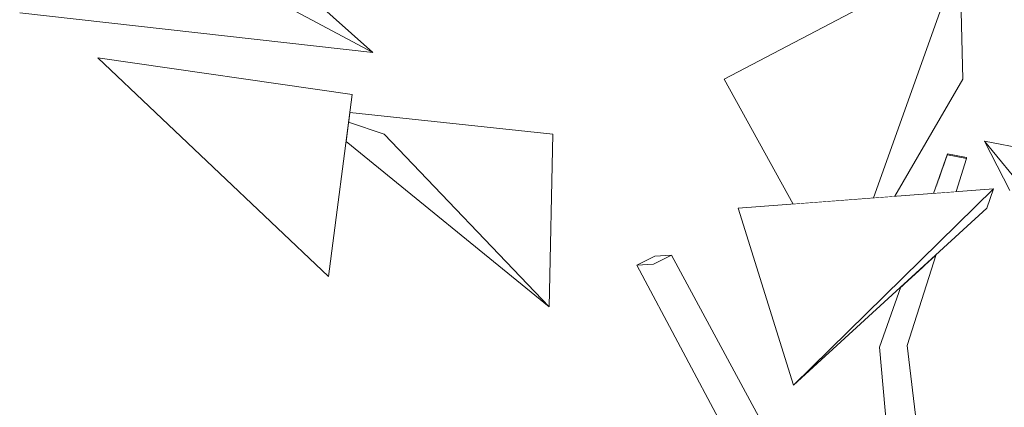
# Model space of a CAD drawing. Extents: x -289599 to -184549, y 66678 to 295474.
# Tile 325 of 656: x -263785 to -263645, y 72344 to 72399. Entities that reach past the tile are written whole.
import ezdxf

# ---------------------------------------------------------------- set-up
doc = ezdxf.new("R2010")
doc.units = 0
doc.header["$MEASUREMENT"] = 0
doc.linetypes.add('Wipeout_Contour', pattern=[1000, 0, -1000])
doc.layers.add('arch drzewa', color=8, linetype='Continuous')
doc.layers.add('arch drzewa_Nr_Pióra__4', color=8, linetype='Continuous', lineweight=9)

msp = doc.modelspace()

# ---------------------------------------------------------------- wipeouts: each hides what was drawn before it
at = {"color": 254, "linetype": 'Wipeout_Contour', "lineweight": 0, "ltscale": 962247.07191}
msp.add_wipeout([(-263734.73, 72394.02), (-263764.44, 72409.82), (-263784.87, 72399.61)], dxfattribs=at).dxf.layer = 'arch drzewa'
at = {"color": 254, "linetype": 'Wipeout_Contour', "lineweight": 0, "ltscale": 962202.183531}
msp.add_wipeout([(-263737.68, 72388.05), (-263773.77, 72393.27), (-263741.03, 72362.24)], dxfattribs=at).dxf.layer = 'arch drzewa'
at = {"color": 254, "linetype": 'Wipeout_Contour', "lineweight": 0, "ltscale": 1603055.10543233}
msp.add_wipeout([(-263619.61, 72375.91), (-263647.92, 72381.46), (-263635.36, 72366.09), (-263615.15, 72364.52), (-263613.6, 72369.6)], dxfattribs=at).dxf.layer = 'arch drzewa'
at = {"color": 254, "linetype": 'Wipeout_Contour', "lineweight": 0, "ltscale": 1282550.05228802}
msp.add_wipeout([(-263653.17, 72379.51), (-263654.32, 72374.1), (-263651.96, 72374.28), (-263650.46, 72378.98)], dxfattribs=at).dxf.layer = 'arch drzewa'
at = {"color": 254, "linetype": 'Wipeout_Contour', "lineweight": 0, "ltscale": 961996.789665}
msp.add_wipeout([(-263674.8, 72332.9), (-263692.37, 72365.28), (-263694.91, 72364.01)], dxfattribs=at).dxf.layer = 'arch drzewa'
at = {"color": 254, "linetype": 'Wipeout_Contour', "lineweight": 0, "ltscale": 1282538.182167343}
msp.add_wipeout([(-263658.89, 72352.49), (-263662.2, 72352.3), (-263657.13, 72328.75), (-263656.08, 72328.96)], dxfattribs=at).dxf.layer = 'arch drzewa'

# ---------------------------------------------------------------- next in the draw order: linework, layer by layer
at = {"layer": 'arch drzewa_Nr_Pióra__4', "linetype": 'Continuous'}
for p, q in [((-263737.68, 72388.05), (-263773.77, 72393.27)), ((-263773.77, 72393.27), (-263741.03, 72362.24))]:
    msp.add_line(p, q, dxfattribs=at)

# ---------------------------------------------------------------- next in the draw order: wipeouts: each hides what was drawn before it
at = {"color": 254, "linetype": 'Wipeout_Contour', "lineweight": 0, "ltscale": 962213.337947}
msp.add_wipeout([(-263759.99, 72407.45), (-263734.73, 72394.02), (-263752.47, 72409.82)], dxfattribs=at).dxf.layer = 'arch drzewa'
at = {"color": 254, "linetype": 'Wipeout_Contour', "lineweight": 0, "ltscale": 1282849.255249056}
msp.add_wipeout([(-263738.54, 72381.41), (-263709.72, 72357.95), (-263733.12, 72382.44), (-263738.19, 72384.12)], dxfattribs=at).dxf.layer = 'arch drzewa'
at = {"color": 254, "linetype": 'Wipeout_Contour', "lineweight": 0, "ltscale": 2564986.296916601}
msp.add_wipeout([(-263635.36, 72366.09), (-263647.92, 72381.46), (-263644.31, 72374.44), (-263638.83, 72368.33), (-263638.62, 72368.3), (-263638.63, 72368.1), (-263635.72, 72364.86), (-263636.13, 72366.14)], dxfattribs=at).dxf.layer = 'arch drzewa'
at = {"color": 254, "linetype": 'Wipeout_Contour', "lineweight": 0, "ltscale": 961916.630226}
msp.add_wipeout([(-263654.99, 72374.05), (-263654.32, 72374.1), (-263653.17, 72379.51)], dxfattribs=at).dxf.layer = 'arch drzewa'
at = {"color": 254, "linetype": 'Wipeout_Contour', "lineweight": 0, "ltscale": 961974.856003}
msp.add_wipeout([(-263694.91, 72364.01), (-263677.54, 72332.94), (-263674.8, 72332.9)], dxfattribs=at).dxf.layer = 'arch drzewa'
at = {"color": 254, "linetype": 'Wipeout_Contour', "lineweight": 0, "ltscale": 1603157.025104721}
msp.add_wipeout([(-263662.2, 72352.3), (-263658.38, 72316.83), (-263656.22, 72317.29), (-263658, 72328.57), (-263657.13, 72328.75)], dxfattribs=at).dxf.layer = 'arch drzewa'

# ---------------------------------------------------------------- next in the draw order: linework, layer by layer
at = {"layer": 'arch drzewa_Nr_Pióra__4', "linetype": 'Continuous'}
for p, q in [((-263734.73, 72394.02), (-263764.44, 72409.82)), ((-263734.73, 72394.02), (-263752.47, 72409.82)), ((-263784.87, 72399.61), (-263734.73, 72394.02)), ((-263619.61, 72375.91), (-263647.92, 72381.46))]:
    msp.add_line(p, q, dxfattribs=at)

# ---------------------------------------------------------------- next in the draw order: wipeouts: each hides what was drawn before it
at = {"color": 254, "linetype": 'Wipeout_Contour', "lineweight": 0, "ltscale": 1603544.226812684}
msp.add_wipeout([(-263738.19, 72384.12), (-263733.12, 72382.44), (-263709.72, 72357.95), (-263709.22, 72382.44), (-263738.01, 72385.5)], dxfattribs=at).dxf.layer = 'arch drzewa'
at = {"color": 254, "linetype": 'Wipeout_Contour', "lineweight": 0, "ltscale": 1282556.525353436}
msp.add_wipeout([(-263655.03, 72374.04), (-263654.99, 72374.05), (-263653.17, 72379.51), (-263653.18, 72379.66)], dxfattribs=at).dxf.layer = 'arch drzewa'
at = {"color": 254, "linetype": 'Wipeout_Contour', "lineweight": 0, "ltscale": 962003.853725}
msp.add_wipeout([(-263677.54, 72332.94), (-263694.91, 72364.01), (-263697.27, 72363.86)], dxfattribs=at).dxf.layer = 'arch drzewa'
at = {"color": 254, "linetype": 'Wipeout_Contour', "lineweight": 0, "ltscale": 961910.434538}
msp.add_wipeout([(-263658.38, 72316.83), (-263662.2, 72352.3), (-263662.82, 72352.21)], dxfattribs=at).dxf.layer = 'arch drzewa'

# ---------------------------------------------------------------- next in the draw order: linework, layer by layer
at = {"layer": 'arch drzewa_Nr_Pióra__4', "linetype": 'Continuous'}
for p, q in [((-263741.03, 72362.24), (-263737.68, 72388.05)), ((-263709.22, 72382.44), (-263738.01, 72385.5)), ((-263733.12, 72382.44), (-263738.19, 72384.12)), ((-263709.72, 72357.95), (-263733.12, 72382.44)), ((-263709.72, 72357.95), (-263709.22, 72382.44)), ((-263738.54, 72381.41), (-263709.72, 72357.95))]:
    msp.add_line(p, q, dxfattribs=at)

# ---------------------------------------------------------------- next in the draw order: wipeouts: each hides what was drawn before it
at = {"color": 254, "linetype": 'Wipeout_Contour', "lineweight": 0, "ltscale": 961917.219275}
msp.add_wipeout([(-263655.16, 72374.03), (-263655.03, 72374.04), (-263653.18, 72379.66)], dxfattribs=at).dxf.layer = 'arch drzewa'
at = {"color": 254, "linetype": 'Wipeout_Contour', "lineweight": 0, "ltscale": 961983.055044}
msp.add_wipeout([(-263697.27, 72363.86), (-263680.9, 72333.19), (-263677.54, 72332.94)], dxfattribs=at).dxf.layer = 'arch drzewa'
at = {"color": 254, "linetype": 'Wipeout_Contour', "lineweight": 0, "ltscale": 961899.354934}
msp.add_wipeout([(-263662.82, 72352.21), (-263659.7, 72316.29), (-263658.38, 72316.83)], dxfattribs=at).dxf.layer = 'arch drzewa'

# ---------------------------------------------------------------- next in the draw order: wipeouts: each hides what was drawn before it
at = {"color": 254, "linetype": 'Wipeout_Contour', "lineweight": 0, "ltscale": 1282550.208856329}
msp.add_wipeout([(-263653.18, 72379.66), (-263653.17, 72379.51), (-263650.46, 72378.98), (-263650.47, 72379.12)], dxfattribs=at).dxf.layer = 'arch drzewa'
at = {"color": 254, "linetype": 'Wipeout_Contour', "lineweight": 0, "ltscale": 1282702.077187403}
msp.add_wipeout([(-263697.27, 72363.86), (-263694.91, 72364.01), (-263692.37, 72365.28), (-263694.73, 72365.13)], dxfattribs=at).dxf.layer = 'arch drzewa'
at = {"color": 254, "linetype": 'Wipeout_Contour', "lineweight": 0, "ltscale": 961913.065133}
msp.add_wipeout([(-263658.89, 72352.49), (-263654.79, 72365.39), (-263656.49, 72363.82)], dxfattribs=at).dxf.layer = 'arch drzewa'

# ---------------------------------------------------------------- next in the draw order: linework, layer by layer
at = {"layer": 'arch drzewa_Nr_Pióra__4', "linetype": 'Continuous'}
for p, q in [((-263692.37, 72365.28), (-263694.91, 72364.01)), ((-263694.73, 72365.13), (-263692.37, 72365.28)), ((-263697.27, 72363.86), (-263694.73, 72365.13)), ((-263694.91, 72364.01), (-263697.27, 72363.86))]:
    msp.add_line(p, q, dxfattribs=at)

# ---------------------------------------------------------------- next in the draw order: wipeouts: each hides what was drawn before it
at = {"color": 254, "linetype": 'Wipeout_Contour', "lineweight": 0, "ltscale": 1282622.319862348}
msp.add_wipeout([(-263651.43, 72407.74), (-263684.9, 72390.25), (-263675.08, 72372.53), (-263663.68, 72373.39)], dxfattribs=at).dxf.layer = 'arch drzewa'
at = {"color": 254, "linetype": 'Wipeout_Contour', "lineweight": 0, "ltscale": 1282557.075241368}
msp.add_wipeout([(-263662.2, 72352.3), (-263658.89, 72352.49), (-263656.49, 72363.82), (-263659.2, 72361.35)], dxfattribs=at).dxf.layer = 'arch drzewa'

# ---------------------------------------------------------------- next in the draw order: wipeouts: each hides what was drawn before it
at = {"color": 254, "linetype": 'Wipeout_Contour', "lineweight": 0, "ltscale": 1282576.053667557}
msp.add_wipeout([(-263651.43, 72407.74), (-263663.68, 72373.39), (-263660.65, 72373.62), (-263651.01, 72390.25)], dxfattribs=at).dxf.layer = 'arch drzewa'
at = {"color": 254, "linetype": 'Wipeout_Contour', "lineweight": 0, "ltscale": 961921.924353}
msp.add_wipeout([(-263659.22, 72361.33), (-263662.2, 72352.3), (-263659.2, 72361.35)], dxfattribs=at).dxf.layer = 'arch drzewa'

# ---------------------------------------------------------------- next in the draw order: linework, layer by layer
at = {"layer": 'arch drzewa_Nr_Pióra__4', "linetype": 'Continuous'}
for p, q in [((-263684.9, 72390.25), (-263651.43, 72407.74)), ((-263651.01, 72390.25), (-263651.43, 72407.74)), ((-263653.18, 72379.66), (-263650.47, 72379.12)), ((-263653.17, 72379.51), (-263653.18, 72379.66)), ((-263650.46, 72378.98), (-263653.17, 72379.51)), ((-263650.47, 72379.12), (-263650.46, 72378.98))]:
    msp.add_line(p, q, dxfattribs=at)

# ---------------------------------------------------------------- next in the draw order: wipeouts: each hides what was drawn before it
at = {"color": 254, "linetype": 'Wipeout_Contour', "lineweight": 0, "ltscale": 1282563.224768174}
msp.add_wipeout([(-263662.82, 72352.21), (-263662.2, 72352.3), (-263659.22, 72361.33), (-263659.81, 72360.79)], dxfattribs=at).dxf.layer = 'arch drzewa'

# ---------------------------------------------------------------- next in the draw order: wipeouts: each hides what was drawn before it
at = {"color": 254, "linetype": 'Wipeout_Contour', "lineweight": 0, "ltscale": 961915.52909}
msp.add_wipeout([(-263675.06, 72346.83), (-263647.62, 72371.94), (-263646.63, 72374.68)], dxfattribs=at).dxf.layer = 'arch drzewa'

# ---------------------------------------------------------------- next in the draw order: wipeouts: each hides what was drawn before it
at = {"color": 254, "linetype": 'Wipeout_Contour', "lineweight": 0, "ltscale": 961948.971073}
msp.add_wipeout([(-263675.06, 72346.83), (-263646.63, 72374.68), (-263682.9, 72371.94)], dxfattribs=at).dxf.layer = 'arch drzewa'

# ---------------------------------------------------------------- next in the draw order: linework, layer by layer
at = {"layer": 'arch drzewa_Nr_Pióra__4', "linetype": 'Continuous'}
for p, q in [((-263651.43, 72407.74), (-263663.68, 72373.39)), ((-263675.08, 72372.53), (-263684.9, 72390.25)), ((-263660.65, 72373.62), (-263651.01, 72390.25)), ((-263647.92, 72381.46), (-263635.36, 72366.09)), ((-263644.31, 72374.44), (-263647.92, 72381.46)), ((-263655.16, 72374.03), (-263653.18, 72379.66)), ((-263651.96, 72374.28), (-263650.46, 72378.98)), ((-263682.9, 72371.94), (-263646.63, 72374.68)), ((-263646.63, 72374.68), (-263675.06, 72346.83)), ((-263647.62, 72371.94), (-263646.63, 72374.68)), ((-263675.06, 72346.83), (-263682.9, 72371.94)), ((-263675.06, 72346.83), (-263647.62, 72371.94)), ((-263674.8, 72332.9), (-263692.37, 72365.28)), ((-263658.89, 72352.49), (-263654.79, 72365.39)), ((-263680.9, 72333.19), (-263697.27, 72363.86)), ((-263662.82, 72352.21), (-263659.81, 72360.79)), ((-263659.7, 72316.29), (-263662.82, 72352.21)), ((-263656.08, 72328.96), (-263658.89, 72352.49))]:
    msp.add_line(p, q, dxfattribs=at)

doc.saveas('drawing.dxf')
